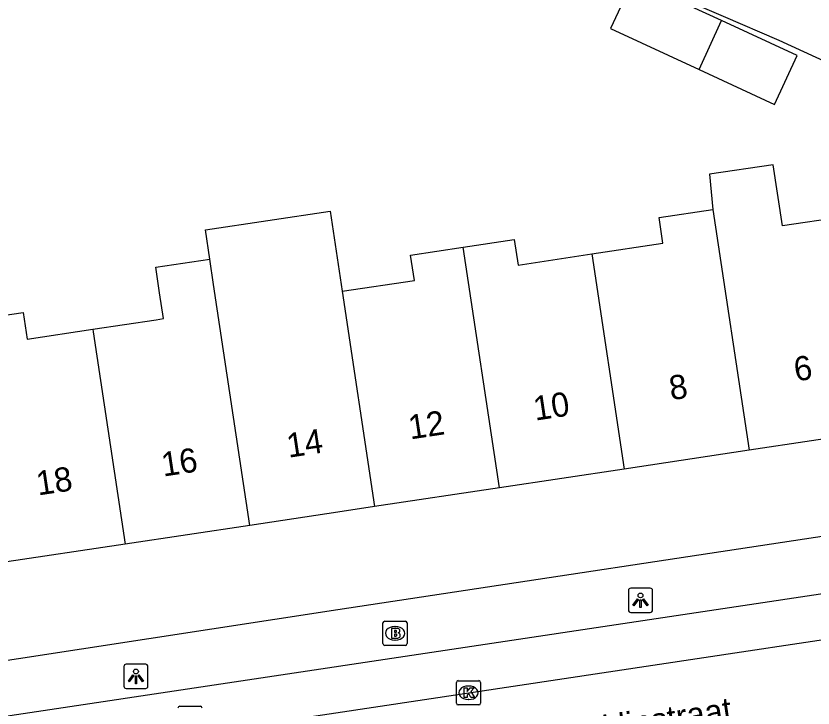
# Model space of a CAD drawing. Extents: x 159280 to 160375, y 384531 to 385872.
# Drawn here: x 159986.71 to 160019.62, y 384945.31 to 384973.88 of the extents above; entities that cross this region are included whole.
import ezdxf

# ---------------------------------------------------------------- set-up
doc = ezdxf.new("R2010")
doc.units = 0
for name, color, linetype in [('IMGEO_Brandkraan', 7, 'Continuous'), ('IMGEO_Kolk', 7, 'Continuous'), ('IMGEO_Lichtpunt', 7, 'Continuous'), ('IMGEO_Openbare_ruimte_label', 7, 'Continuous'), ('IMGEO_Pand', 7, 'Continuous'), ('IMGEO_Pand_nummerreeks', 7, 'Continuous'), ('IMGEO_Rijbaan_lokaal_open', 7, 'Continuous'), ('IMGEO_Rioolput', 7, 'Continuous'), ('IMGEO_Voetpad_open', 7, 'Continuous')]:
    doc.layers.add(name, color=color, linetype=linetype)

msp = doc.modelspace()

# ---------------------------------------------------------------- linework, layer by layer
at = {"layer": 'IMGEO_Brandkraan'}
for p, q in [((160001.862, 384947.968), (160001.862, 384948.82)), ((160001.937, 384948.894), (160002.789, 384948.894)), ((160002.35, 384948.674), (160002.375, 384948.674)), ((160002.863, 384948.82), (160002.863, 384947.968)), ((160002.373, 384948.114), (160002.348, 384948.114)), ((160002.789, 384947.894), (160001.937, 384947.894))]:
    msp.add_line(p, q, dxfattribs=at)
for points in [[(160001.862, 384947.968), (160001.862, 384948.82)], [(160001.937, 384948.894), (160002.789, 384948.894)], [(160002.863, 384948.82), (160002.863, 384947.968)], [(160002.21, 384948.594), (160002.21, 384948.194), (160002.423, 384948.194)], [(160002.441, 384948.594), (160002.21, 384948.594)], [(160002.389, 384948.513), (160002.335, 384948.513), (160002.335, 384948.437)], [(160002.335, 384948.437), (160002.388, 384948.437)], [(160002.397, 384948.361), (160002.335, 384948.361), (160002.335, 384948.28)], [(160002.335, 384948.28), (160002.397, 384948.28)], [(160002.789, 384947.894), (160001.937, 384947.894)]]:
    msp.add_lwpolyline(points, dxfattribs=at)
for centre, radius, start, end in [((160001.939, 384948.818), 0.0765, 91.552, 178.448), ((160001.939, 384948.818), 0.0765, 91.552, 178.448), ((160002.787, 384948.818), 0.0765, 1.552, 88.448), ((160002.787, 384948.818), 0.0765, 1.552, 88.448), ((160002.39, 384948.475), 0.0379, 267.8285, 90.9355), ((160002.398, 384948.32), 0.0404, 269.8759, 90.5077), ((160002.445, 384948.449), 0.145, 59.4692, 91.5367), ((160002.47, 384948.496), 0.0922, 285.5137, 58.1501), ((160002.475, 384948.304), 0.105, 301.3115, 78.989), ((160002.429, 384948.445), 0.251, 268.6676, 293.5347), ((160001.939, 384947.97), 0.0765, 181.552, 268.448), ((160001.939, 384947.97), 0.0765, 181.552, 268.448), ((160002.787, 384947.97), 0.0765, 271.552, 358.448), ((160002.787, 384947.97), 0.0765, 271.552, 358.448)]:
    msp.add_arc(centre, radius, start, end, dxfattribs=at)
for centre, major_axis, ratio, start_param, end_param in [((160002.349, 384948.394), (-0.387, 0.002), 0.722429, 4.712389, 7.853982), ((160002.374, 384948.394), (-0.39, 0.002), 0.717154, 1.570796, 4.712389)]:
    msp.add_ellipse(centre, major_axis=major_axis, ratio=ratio, start_param=start_param, end_param=end_param, dxfattribs=at)
at = {"layer": 'IMGEO_Kolk'}
for p, q in [((160004.893, 384945.512), (160004.893, 384946.364)), ((160004.968, 384946.438), (160005.82, 384946.438)), ((160005.894, 384946.364), (160005.894, 384945.512)), ((160005.381, 384946.218), (160005.406, 384946.218)), ((160005.82, 384945.438), (160004.968, 384945.438)), ((160005.404, 384945.658), (160005.379, 384945.658))]:
    msp.add_line(p, q, dxfattribs=at)
for points in [[(160004.893, 384945.512), (160004.893, 384946.364)], [(160004.968, 384946.438), (160005.82, 384946.438)], [(160005.894, 384946.364), (160005.894, 384945.512)], [(160005.214, 384946.138), (160005.337, 384946.138), (160005.337, 384945.987), (160005.467, 384946.138), (160005.631, 384946.138), (160005.485, 384945.987), (160005.638, 384945.738), (160005.486, 384945.738), (160005.401, 384945.902), (160005.337, 384945.835), (160005.337, 384945.738), (160005.214, 384945.738), (160005.214, 384946.138)], [(160005.82, 384945.438), (160004.968, 384945.438)]]:
    msp.add_lwpolyline(points, dxfattribs=at)
for centre, start, end in [((160004.97, 384946.362), 91.552, 178.448), ((160004.97, 384946.362), 91.552, 178.448), ((160005.818, 384946.362), 1.552, 88.448), ((160005.818, 384946.362), 1.552, 88.448), ((160004.97, 384945.514), 181.552, 268.448), ((160004.97, 384945.514), 181.552, 268.448), ((160005.818, 384945.514), 271.552, 358.448), ((160005.818, 384945.514), 271.552, 358.448)]:
    msp.add_arc(centre, 0.0765, start, end, dxfattribs=at)
for centre, major_axis, ratio, start_param, end_param in [((160005.38, 384945.938), (-0.387, 0.002), 0.722429, 4.712389, 7.853982), ((160005.405, 384945.938), (-0.39, 0.002), 0.717154, 1.570796, 4.712389)]:
    msp.add_ellipse(centre, major_axis=major_axis, ratio=ratio, start_param=start_param, end_param=end_param, dxfattribs=at)
at = {"layer": 'IMGEO_Lichtpunt'}
for p, q in [((160011.995, 384950.159), (160011.995, 384949.352)), ((160011.995, 384950.159), (160011.995, 384949.352)), ((160012.897, 384950.254), (160012.089, 384950.254)), ((160012.897, 384950.254), (160012.089, 384950.254)), ((160012.991, 384949.352), (160012.991, 384950.159)), ((160012.991, 384949.352), (160012.991, 384950.159)), ((160012.089, 384949.258), (160012.897, 384949.258)), ((160012.089, 384949.258), (160012.897, 384949.258)), ((159991.166, 384947.02), (159991.166, 384946.213)), ((159991.166, 384947.02), (159991.166, 384946.213)), ((159992.068, 384947.115), (159991.26, 384947.115)), ((159992.068, 384947.115), (159991.26, 384947.115)), ((159992.162, 384946.213), (159992.162, 384947.02)), ((159992.162, 384946.213), (159992.162, 384947.02)), ((159991.26, 384946.119), (159992.068, 384946.119)), ((159991.26, 384946.119), (159992.068, 384946.119))]:
    msp.add_line(p, q, dxfattribs=at)
for points in [[(160012.369, 384949.823), (160012.408, 384949.795), (160012.22, 384949.533), (160012.182, 384949.56), (160012.369, 384949.823)], [(160012.471, 384949.775), (160012.518, 384949.775), (160012.518, 384949.453), (160012.471, 384949.453), (160012.471, 384949.775)], [(160012.581, 384949.795), (160012.619, 384949.822), (160012.806, 384949.56), (160012.767, 384949.532), (160012.581, 384949.795)], [(159991.54, 384946.684), (159991.579, 384946.656), (159991.391, 384946.394), (159991.353, 384946.421), (159991.54, 384946.684)], [(159991.752, 384946.656), (159991.79, 384946.683), (159991.977, 384946.421), (159991.938, 384946.393), (159991.752, 384946.656)], [(159991.642, 384946.636), (159991.689, 384946.636), (159991.689, 384946.314), (159991.642, 384946.314), (159991.642, 384946.636)]]:
    msp.add_lwpolyline(points, dxfattribs=at)
for centre in [(160012.494, 384949.957), (159991.665, 384946.818)]:
    msp.add_circle(centre, 0.0994, dxfattribs=at)
for centre, start, end in [((160012.089, 384950.159), 90, 180), ((160012.089, 384950.159), 90, 180), ((160012.897, 384950.159), 0, 90), ((160012.897, 384950.159), 0, 90), ((160012.089, 384949.352), 180, 270), ((160012.089, 384949.352), 180, 270), ((160012.897, 384949.352), 270, 0), ((160012.897, 384949.352), 270, 360), ((159991.26, 384947.02), 90, 180), ((159991.26, 384947.02), 90, 180), ((159992.068, 384947.02), 0, 90), ((159992.068, 384947.02), 0, 90), ((159991.26, 384946.213), 180, 270), ((159991.26, 384946.213), 180, 270), ((159992.068, 384946.213), 270, 0), ((159992.068, 384946.213), 270, 360)]:
    msp.add_arc(centre, 0.0946, start, end, dxfattribs=at)
at = {"layer": 'IMGEO_Pand'}
for points in [[(160015.832, 384973.694), (160012.192, 384975.376), (160011.259, 384973.359), (160014.915, 384971.669)], [(160014.915, 384971.669), (160015.832, 384973.694)], [(160014.915, 384971.669), (160018.027, 384970.23), (160018.959, 384972.248), (160015.832, 384973.694)], [(160021.219, 384962.742), (160020.792, 384965.579), (160018.35, 384965.212), (160017.969, 384967.74), (160015.338, 384967.344), (160015.479, 384965.894)], [(159994.713, 384963.841), (159994.532, 384965.045), (159999.683, 384965.82), (160000.181, 384962.515)], [(160010.487, 384964.054), (160013.422, 384964.495), (160013.262, 384965.561), (160015.479, 384965.894)], [(160015.479, 384965.894), (160016.975, 384955.951)], [(160005.176, 384964.339), (160007.278, 384964.655), (160007.438, 384963.595), (160010.487, 384964.054)], [(160000.181, 384962.515), (160003.16, 384962.963), (160003.002, 384964.012), (160005.176, 384964.339)], [(160006.671, 384954.401), (160005.176, 384964.339)], [(159989.88, 384960.947), (159992.504, 384961.342), (159992.799, 384961.386), (159992.638, 384962.456), (159992.48, 384963.505), (159994.713, 384963.841)], [(159996.368, 384952.85), (159994.871, 384962.792), (159994.713, 384963.841)], [(160010.487, 384964.054), (160011.823, 384955.176)], [(160000.181, 384962.515), (160001.519, 384953.626)], [(159984.562, 384961.277), (159987.01, 384961.645), (159987.176, 384960.54), (159989.88, 384960.947)], [(159989.88, 384960.947), (159989.897, 384960.836), (159991.215, 384952.075)], [(160022.126, 384956.726), (160016.975, 384955.951)], [(160016.975, 384955.951), (160011.823, 384955.176)], [(160011.823, 384955.176), (160006.671, 384954.401)], [(160006.671, 384954.401), (160001.519, 384953.626)], [(160001.519, 384953.626), (160000, 384953.397), (159996.368, 384952.85)], [(159996.368, 384952.85), (159991.215, 384952.075)], [(159991.215, 384952.075), (159986.063, 384951.299)]]:
    msp.add_lwpolyline(points, dxfattribs=at)
at = {"layer": 'IMGEO_Rijbaan_lokaal_open'}
msp.add_lwpolyline([(159993.871, 384944.207), (160041.836, 384951.414)], dxfattribs=at)
at = {"layer": 'IMGEO_Rioolput'}
msp.add_line((159993.474, 384945.381), (159994.326, 384945.381), dxfattribs=at)
msp.add_lwpolyline([(159993.474, 384945.381), (159994.326, 384945.381)], dxfattribs=at)
for centre, start, end in [((159993.476, 384945.305), 91.552, 178.448), ((159993.476, 384945.305), 91.552, 178.448), ((159994.324, 384945.305), 1.552, 88.448), ((159994.324, 384945.305), 1.552, 88.448)]:
    msp.add_arc(centre, 0.0765, start, end, dxfattribs=at)
at = {"layer": 'IMGEO_Voetpad_open'}
for points in [[(160009.612, 384976.64), (160011.982, 384975.562), (160015.912, 384973.87), (160018.2, 384972.885), (160037.852, 384963.858)], [(159959.209, 384940.91), (160040.921, 384953.179)], [(159960.619, 384943.336), (160000, 384949.373), (160022.714, 384952.82)]]:
    msp.add_lwpolyline(points, dxfattribs=at)

# ---------------------------------------------------------------- texts
at = {"layer": 'IMGEO_Openbare_ruimte_label'}
msp.add_text('1e Franklinstraat', height=1, rotation=8.6242, dxfattribs=at).set_placement((160006.471, 384943.288))
at = {"layer": 'IMGEO_Pand_nummerreeks'}
for s, rotation, p in [('6', 8.5543, (160018.904, 384958.789)), ('8', 8.5563, (160013.756, 384958.015)), ('10', 8.5563, (160008.147, 384957.171)), ('12', 8.5563, (160002.99, 384956.395)), ('14', 8.56, (159997.964, 384955.64)), ('16', 8.56, (159992.793, 384954.861)), ('18', 8.5582, (159987.626, 384954.082))]:
    msp.add_text(s, height=1, rotation=rotation, dxfattribs=at).set_placement(p)

doc.saveas('drawing.dxf')
